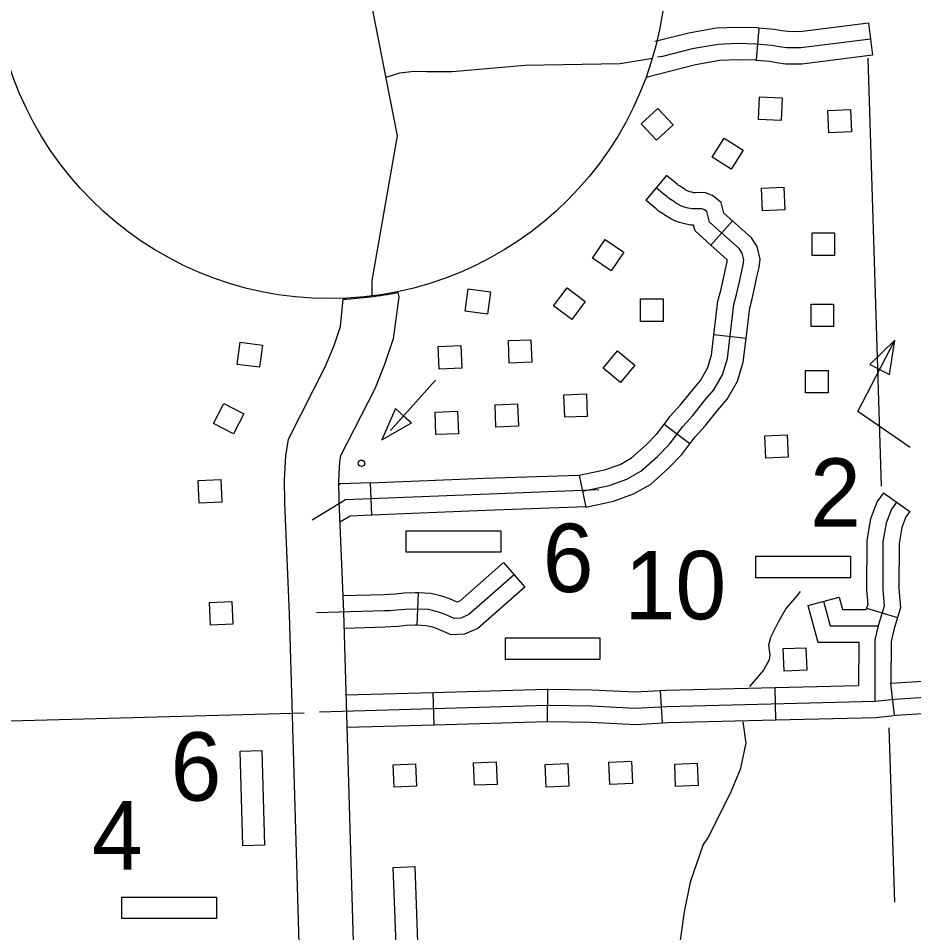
# Model space of a CAD drawing. Extents: x 1671357 to 13005564, y 567358 to 14261451.
# Drawn here: x 12758307.791 to 12758309.175, y 14259944.924 to 14259946.338 of the extents above; entities that cross this region are included whole.
import ezdxf

# ---------------------------------------------------------------- set-up
doc = ezdxf.new("R2010")
doc.units = 0
for name, color, linetype in [('10', 7, 'Continuous'), ('31', 7, 'Continuous'), ('32', 7, 'Continuous'), ('35', 7, 'Continuous'), ('5', 7, 'Continuous'), ('56', 7, 'Continuous'), ('63', 7, 'Continuous')]:
    doc.layers.add(name, color=color, linetype=linetype)

msp = doc.modelspace()

# ---------------------------------------------------------------- linework, layer by layer
at = {"layer": '10'}
for points in [[(12758308.222, 14259946.9436), (12758308.3768, 14259946.1559), (12758308.3377, 14259945.9323), (12758308.3373, 14259945.9085)], [(12758308.3776, 14259945.9139), (12758308.379, 14259945.9071), (12758308.3706, 14259945.8425), (12758308.3573, 14259945.8027), (12758308.3419, 14259945.7651), (12758308.2889, 14259945.6615), (12758308.2876, 14259945.6526), (12758308.2858, 14259945.6232), (12758308.2866, 14259945.5909), (12758308.2937, 14259945.4199), (12758308.3249, 14259944.3463), (12758308.2414, 14259944.3448)], [(12758308.2414, 14259944.3448), (12758308.2103, 14259945.417), (12758308.2031, 14259945.5882), (12758308.2023, 14259945.6248), (12758308.2045, 14259945.6612), (12758308.2084, 14259945.6873), (12758308.2659, 14259945.8), (12758308.279, 14259945.8318), (12758308.2889, 14259945.8613), (12758308.2931, 14259945.9035)]]:
    msp.add_lwpolyline(points, dxfattribs=at)
msp.add_arc((12758308.2659, 14259946.4755), 0.5726, 272.7255, 281.2527, dxfattribs=at)
at = {"layer": '31'}
for p, q in [((12758308.5114, 14259945.6267), (12758308.5114, 14259945.6267)), ((12758308.658, 14259945.6312), (12758308.6684, 14259945.5822)), ((12758308.3373, 14259945.5696), (12758308.3353, 14259945.6197))]:
    msp.add_line(p, q, dxfattribs=at)
for points in [[(12758308.8596, 14259946.0227), (12758308.8552, 14259946.039), (12758308.8518, 14259946.0419), (12758308.8484, 14259946.0431), (12758308.8441, 14259946.0433), (12758308.838, 14259946.0431), (12758308.8327, 14259946.0432), (12758308.8266, 14259946.0443), (12758308.8209, 14259946.0458), (12758308.8165, 14259946.0476), (12758308.8114, 14259946.0501), (12758308.8069, 14259946.0526), (12758308.8052, 14259946.0542), (12758308.8001, 14259946.0573), (12758308.796, 14259946.0598), (12758308.7935, 14259946.0621), (12758308.7873, 14259946.0672), (12758308.7832, 14259946.0707), (12758308.7811, 14259946.0723), (12758308.777, 14259946.0758)], [(12758308.6632, 14259945.6067), (12758308.7043, 14259945.6154), (12758308.7316, 14259945.6253), (12758308.7535, 14259945.6376), (12758308.7789, 14259945.6604), (12758308.7978, 14259945.6796), (12758308.8181, 14259945.7065), (12758308.8337, 14259945.7239), (12758308.8525, 14259945.7472), (12758308.8662, 14259945.7635), (12758308.8795, 14259945.7868), (12758308.8872, 14259945.8116), (12758308.897, 14259945.8953), (12758308.9014, 14259945.9106), (12758308.9059, 14259945.9302), (12758308.9084, 14259945.943), (12758308.9115, 14259945.9569), (12758308.9125, 14259945.9643), (12758308.9101, 14259945.9749), (12758308.9054, 14259945.9817), (12758308.8596, 14259946.0227)], [(12758308.3353, 14259945.6197), (12758308.5114, 14259945.6267)], [(12758308.5114, 14259945.6267), (12758308.658, 14259945.6312)], [(12758308.6885, 14259945.6088), (12758308.2965, 14259945.5931), (12758308.245, 14259945.5621)], [(12758308.3353, 14259945.6197), (12758308.2891, 14259945.6178), (12758308.285, 14259945.6154)], [(12758308.669, 14259945.5823), (12758308.5134, 14259945.5767)], [(12758308.3373, 14259945.5696), (12758308.3039, 14259945.5683), (12758308.2879, 14259945.5587)], [(12758308.5134, 14259945.5767), (12758308.3373, 14259945.5696)]]:
    msp.add_lwpolyline(points, dxfattribs=at)
at = {"layer": '32'}
for p, q in [((12758309.1056, 14259946.3305), (12758309.1118, 14259946.2808)), ((12758308.9358, 14259946.3227), (12758308.9316, 14259946.2728)), ((12758308.895, 14259946.0246), (12758308.8617, 14259945.9872)), ((12758308.9161, 14259945.8426), (12758308.8663, 14259945.8485)), ((12758308.8293, 14259945.6798), (12758308.7892, 14259945.7098)), ((12758309.1285, 14259945.6043), (12758309.1692, 14259945.5752)), ((12758308.5412, 14259945.4962), (12758308.5742, 14259945.4585)), ((12758308.4092, 14259945.4493), (12758308.4072, 14259945.3993)), ((12758309.0115, 14259945.4298), (12758309.0598, 14259945.4429)), ((12758309.1024, 14259945.4257), (12758309.1504, 14259945.4113)), ((12758308.6089, 14259945.2505), (12758308.6095, 14259945.3006)), ((12758308.7867, 14259945.2485), (12758308.7839, 14259945.2985)), ((12758308.9622, 14259945.2531), (12758308.9609, 14259945.3032)), ((12758309.1454, 14259945.2602), (12758309.1401, 14259945.31)), ((12758308.4337, 14259945.2456), (12758308.4323, 14259945.2956))]:
    msp.add_line(p, q, dxfattribs=at)
for points in [[(12758309.1056, 14259946.3305), (12758308.9992, 14259946.3171), (12758308.9806, 14259946.3172), (12758308.9712, 14259946.3184), (12758308.9596, 14259946.3207), (12758308.9358, 14259946.3227)], [(12758308.9358, 14259946.3227), (12758308.9336, 14259946.3229), (12758308.9026, 14259946.3238), (12758308.8701, 14259946.3224), (12758308.8274, 14259946.3149), (12758308.7818, 14259946.3033), (12758308.775, 14259946.3022)], [(12758309.1087, 14259946.3056), (12758309.0007, 14259946.2921), (12758308.9789, 14259946.2922), (12758308.9672, 14259946.2937), (12758308.9561, 14259946.2959), (12758308.9322, 14259946.2979), (12758308.9028, 14259946.2987), (12758308.8728, 14259946.2974), (12758308.8326, 14259946.2904), (12758308.787, 14259946.2788), (12758308.7792, 14259946.2775)], [(12758308.7216, 14259946.2678), (12758308.7712, 14259946.2762)], [(12758308.9316, 14259946.2728), (12758308.9308, 14259946.2729), (12758308.903, 14259946.2736), (12758308.8755, 14259946.2725), (12758308.8379, 14259946.2659), (12758308.7614, 14259946.2464)], [(12758309.1118, 14259946.2808), (12758309.0022, 14259946.267), (12758308.9773, 14259946.2671), (12758308.9631, 14259946.269), (12758308.9525, 14259946.2711), (12758308.9316, 14259946.2728)], [(12758308.3595, 14259946.2466), (12758308.3807, 14259946.2536), (12758308.403, 14259946.2562), (12758308.4218, 14259946.2556), (12758308.4615, 14259946.2558), (12758308.5744, 14259946.2655), (12758308.7216, 14259946.2678)], [(12758308.895, 14259946.0246), (12758308.8819, 14259946.0364), (12758308.8774, 14259946.0532), (12758308.8644, 14259946.064), (12758308.8532, 14259946.068), (12758308.844, 14259946.0684), (12758308.8379, 14259946.0681), (12758308.8353, 14259946.0682), (12758308.832, 14259946.0688), (12758308.8288, 14259946.0696), (12758308.8268, 14259946.0704), (12758308.823, 14259946.0723), (12758308.8218, 14259946.0729), (12758308.8204, 14259946.0742), (12758308.8132, 14259946.0787), (12758308.8112, 14259946.0799), (12758308.81, 14259946.081), (12758308.8034, 14259946.0864), (12758308.7989, 14259946.0902), (12758308.7969, 14259946.0918), (12758308.7932, 14259946.0949), (12758308.761, 14259946.0566)], [(12758308.8617, 14259945.9872), (12758308.8373, 14259946.009), (12758308.8349, 14259946.0181), (12758308.8301, 14259946.0182), (12758308.8213, 14259946.0198), (12758308.813, 14259946.0219), (12758308.8062, 14259946.0247), (12758308.7997, 14259946.0279), (12758308.7921, 14259946.0322), (12758308.79, 14259946.0341), (12758308.787, 14259946.036), (12758308.7808, 14259946.0398), (12758308.777, 14259946.0432), (12758308.7713, 14259946.048), (12758308.7674, 14259946.0513), (12758308.7653, 14259946.0529), (12758308.761, 14259946.0566)], [(12758308.9161, 14259945.8426), (12758308.9217, 14259945.8904), (12758308.9257, 14259945.9043), (12758308.9304, 14259945.925), (12758308.9329, 14259945.9379), (12758308.9362, 14259945.9524), (12758308.938, 14259945.9654), (12758308.9334, 14259945.9851), (12758308.9244, 14259945.9983), (12758308.895, 14259946.0246)], [(12758308.8663, 14259945.8485), (12758308.8724, 14259945.9003), (12758308.8772, 14259945.9169), (12758308.8814, 14259945.9354), (12758308.8839, 14259945.9481), (12758308.8868, 14259945.9613), (12758308.8871, 14259945.9631), (12758308.8867, 14259945.9647), (12758308.8864, 14259945.9651), (12758308.8617, 14259945.9872)], [(12758308.7892, 14259945.7098), (12758308.7987, 14259945.7225), (12758308.8147, 14259945.7402), (12758308.8331, 14259945.7631), (12758308.8455, 14259945.7779), (12758308.8564, 14259945.7968), (12758308.8626, 14259945.8168), (12758308.8663, 14259945.8485)], [(12758308.8293, 14259945.6798), (12758308.8374, 14259945.6906), (12758308.8528, 14259945.7077), (12758308.8718, 14259945.7312), (12758308.8868, 14259945.7491), (12758308.9026, 14259945.7767), (12758308.9118, 14259945.8064), (12758308.9161, 14259945.8426)], [(12758308.658, 14259945.6312), (12758308.6974, 14259945.6396), (12758308.7212, 14259945.6481), (12758308.7388, 14259945.658), (12758308.7616, 14259945.6785), (12758308.7788, 14259945.696), (12758308.7892, 14259945.7098)], [(12758308.6684, 14259945.5822), (12758308.7112, 14259945.5913), (12758308.7421, 14259945.6024), (12758308.7681, 14259945.6171), (12758308.7962, 14259945.6423), (12758308.8168, 14259945.6632), (12758308.8293, 14259945.6798)], [(12758309.1285, 14259945.6043), (12758309.1187, 14259945.5906), (12758309.1086, 14259945.564), (12758309.1027, 14259945.5305), (12758309.1024, 14259945.4543), (12758309.1042, 14259945.4316), (12758309.1024, 14259945.4257)], [(12758309.1488, 14259945.5898), (12758309.1409, 14259945.5787), (12758309.1328, 14259945.5573), (12758309.1277, 14259945.5283), (12758309.1274, 14259945.4553), (12758309.1295, 14259945.4289), (12758309.1204, 14259945.3987), (12758309.1153, 14259945.3771), (12758309.115, 14259945.282)], [(12758309.1692, 14259945.5752), (12758309.1632, 14259945.5668), (12758309.1571, 14259945.5506), (12758309.1527, 14259945.526), (12758309.1525, 14259945.4562), (12758309.1549, 14259945.4262), (12758309.1504, 14259945.4113)], [(12758308.5412, 14259945.4962), (12758308.4738, 14259945.4372), (12758308.4693, 14259945.4352), (12758308.4591, 14259945.4396), (12758308.4459, 14259945.4442), (12758308.4285, 14259945.4486), (12758308.4092, 14259945.4493)], [(12758308.5577, 14259945.4774), (12758308.4874, 14259945.4159), (12758308.475, 14259945.4103), (12758308.4646, 14259945.4099), (12758308.45, 14259945.4163), (12758308.4388, 14259945.4202), (12758308.4249, 14259945.4236), (12758308.4045, 14259945.4245), (12758308.3888, 14259945.4238), (12758308.3762, 14259945.4226), (12758308.3655, 14259945.4218), (12758308.3572, 14259945.4215), (12758308.252, 14259945.4184)], [(12758308.5742, 14259945.4585), (12758308.5011, 14259945.3945), (12758308.4808, 14259945.3855), (12758308.4599, 14259945.3846), (12758308.4408, 14259945.393), (12758308.4316, 14259945.3962), (12758308.4214, 14259945.3987), (12758308.4072, 14259945.3993)], [(12758308.4092, 14259945.4493), (12758308.4045, 14259945.4495), (12758308.3871, 14259945.4488), (12758308.3741, 14259945.4476), (12758308.3641, 14259945.4468), (12758308.3563, 14259945.4465), (12758308.2927, 14259945.4447)], [(12758309.0598, 14259945.4429), (12758309.0651, 14259945.4235), (12758309.1018, 14259945.4237)], [(12758309.0115, 14259945.4298), (12758309.0268, 14259945.3732), (12758309.0903, 14259945.3735)], [(12758309.0356, 14259945.4364), (12758309.0459, 14259945.3983), (12758309.1204, 14259945.3987)], [(12758309.1024, 14259945.4257), (12758309.1018, 14259945.4237)], [(12758309.1504, 14259945.4113), (12758309.1446, 14259945.3922), (12758309.1404, 14259945.3741), (12758309.1401, 14259945.31)], [(12758308.4072, 14259945.3993), (12758308.4045, 14259945.3994), (12758308.3905, 14259945.3988), (12758308.3783, 14259945.3977), (12758308.367, 14259945.3968), (12758308.3581, 14259945.3965), (12758308.2945, 14259945.3946)], [(12758309.0903, 14259945.3735), (12758309.09, 14259945.3064)], [(12758309.1401, 14259945.31), (12758309.2471, 14259945.3166), (12758309.3128, 14259945.3187)], [(12758308.2568, 14259945.2656), (12758308.6083, 14259945.2756), (12758308.6768, 14259945.2748), (12758308.7448, 14259945.2712), (12758308.7938, 14259945.274), (12758309.115, 14259945.282), (12758309.1463, 14259945.2853), (12758309.2483, 14259945.2916), (12758309.7372, 14259945.3076), (12758309.7559, 14259945.308), (12758309.7895, 14259945.3108), (12758309.803, 14259945.308), (12758309.8189, 14259945.3036), (12758309.8413, 14259945.2878), (12758309.8616, 14259945.2666), (12758309.8695, 14259945.2599), (12758309.9451, 14259945.2503)], [(12758308.4323, 14259945.2956), (12758308.6081, 14259945.3006), (12758308.6095, 14259945.3006)], [(12758308.6095, 14259945.3006), (12758308.6776, 14259945.2998), (12758308.7448, 14259945.2963), (12758308.7839, 14259945.2985)], [(12758308.7839, 14259945.2985), (12758308.7928, 14259945.299), (12758308.9609, 14259945.3032)], [(12758308.9609, 14259945.3032), (12758309.09, 14259945.3064)], [(12758308.2975, 14259945.2918), (12758308.4323, 14259945.2956)], [(12758308.9622, 14259945.2531), (12758309.1166, 14259945.257), (12758309.1403, 14259945.2595)], [(12758309.1403, 14259945.2595), (12758309.1484, 14259945.2603), (12758309.229, 14259945.2653)], [(12758308.2989, 14259945.2418), (12758308.4337, 14259945.2456)], [(12758308.4337, 14259945.2456), (12758308.6085, 14259945.2505), (12758308.6089, 14259945.2505)], [(12758308.6089, 14259945.2505), (12758308.676, 14259945.2497), (12758308.7449, 14259945.2462), (12758308.7867, 14259945.2485)], [(12758308.7867, 14259945.2485), (12758308.7948, 14259945.2489), (12758308.9622, 14259945.2531)]]:
    msp.add_lwpolyline(points, dxfattribs=at)
at = {"layer": '35'}
for points in [[(12758308.9998, 14259945.4517), (12758308.9948, 14259945.4451), (12758308.9779, 14259945.4256), (12758308.9652, 14259945.4033), (12758308.9538, 14259945.3807), (12758308.9509, 14259945.3686), (12758308.9526, 14259945.3536), (12758308.9516, 14259945.3458), (12758308.9429, 14259945.3297), (12758308.9214, 14259945.3046)], [(12758308.9113, 14259945.2503), (12758308.9155, 14259945.2171), (12758308.9069, 14259945.1762), (12758308.8917, 14259945.1394), (12758308.8575, 14259945.0717), (12758308.8499, 14259945.0603), (12758308.8297, 14259945.0022), (12758308.8206, 14259944.9563), (12758308.812, 14259944.8974), (12758308.7932, 14259944.8447), (12758308.7796, 14259944.8183), (12758308.746, 14259944.7818)]]:
    msp.add_lwpolyline(points, dxfattribs=at)
at = {"layer": '5'}
for points in [[(12758309.1041, 14259946.2762), (12758309.1251, 14259945.6144)], [(12758307.3044, 14259945.2386), (12758308.2327, 14259945.2639)], [(12758309.137, 14259945.2406), (12758309.1458, 14259944.9713)]]:
    msp.add_lwpolyline(points, dxfattribs=at)
at = {"layer": '56'}
for p, q in [((12758308.4359, 14259945.7784), (12758308.3665, 14259945.7005)), ((12758308.374, 14259945.7344), (12758308.3531, 14259945.6859)), ((12758308.3864, 14259945.7233), (12758308.3664, 14259945.7007)), ((12758308.3864, 14259945.7233), (12758308.374, 14259945.7344)), ((12758308.3864, 14259945.7233), (12758308.3989, 14259945.7122)), ((12758308.3531, 14259945.6859), (12758308.3989, 14259945.7122))]:
    msp.add_line(p, q, dxfattribs=at)
for points in [[(12758308.9355, 14259946.1816), (12758308.9371, 14259946.2163), (12758308.9719, 14259946.2147), (12758308.9703, 14259946.18)], [(12758308.754, 14259946.1749), (12758308.7795, 14259946.1985), (12758308.8032, 14259946.173), (12758308.7777, 14259946.1493)], [(12758309.044, 14259946.1608), (12758309.0426, 14259946.1955), (12758309.0774, 14259946.197), (12758309.0789, 14259946.1623)], [(12758308.8638, 14259946.1231), (12758308.8823, 14259946.1525), (12758308.9118, 14259946.1339), (12758308.8933, 14259946.1045)], [(12758308.9413, 14259946.0403), (12758308.9399, 14259946.075), (12758308.9747, 14259946.0765), (12758308.9761, 14259946.0418)], [(12758309.0181, 14259945.9713), (12758309.0181, 14259946.0061), (12758309.053, 14259946.0061), (12758309.053, 14259945.9713)], [(12758308.6787, 14259945.9671), (12758308.6984, 14259945.9957), (12758308.7271, 14259945.976), (12758308.7074, 14259945.9473)], [(12758308.4818, 14259945.8849), (12758308.4864, 14259945.9194), (12758308.521, 14259945.9148), (12758308.5164, 14259945.8803)], [(12758308.6186, 14259945.8932), (12758308.6395, 14259945.921), (12758308.6674, 14259945.9), (12758308.6465, 14259945.8722)], [(12758308.753, 14259945.8692), (12758308.753, 14259945.9039), (12758308.7879, 14259945.9039), (12758308.7879, 14259945.8692)], [(12758309.0166, 14259945.8614), (12758309.0166, 14259945.8961), (12758309.0514, 14259945.8961), (12758309.0514, 14259945.8614)], [(12758308.1293, 14259945.8028), (12758308.1339, 14259945.8372), (12758308.1685, 14259945.8326), (12758308.1639, 14259945.7982)], [(12758308.55, 14259945.8048), (12758308.5486, 14259945.8395), (12758308.5834, 14259945.8409), (12758308.5848, 14259945.8062)], [(12758309.1075, 14259945.8026), (12758309.1378, 14259945.787), (12758309.1461, 14259945.8402)], [(12758308.4417, 14259945.7956), (12758308.4402, 14259945.8303), (12758308.4751, 14259945.8318), (12758308.4765, 14259945.7971)], [(12758308.6953, 14259945.7969), (12758308.7175, 14259945.8237), (12758308.7443, 14259945.8014), (12758308.7221, 14259945.7747)], [(12758309.008, 14259945.7588), (12758309.008, 14259945.7935), (12758309.0428, 14259945.7935), (12758309.0428, 14259945.7588)], [(12758308.6358, 14259945.721), (12758308.6344, 14259945.7557), (12758308.6692, 14259945.7571), (12758308.6706, 14259945.7224)], [(12758308.0927, 14259945.7115), (12758308.1088, 14259945.7423), (12758308.1397, 14259945.7262), (12758308.1236, 14259945.6954)], [(12758308.5293, 14259945.7055), (12758308.5279, 14259945.7402), (12758308.5627, 14259945.7417), (12758308.5642, 14259945.707)], [(12758308.4366, 14259945.6942), (12758308.4352, 14259945.7289), (12758308.47, 14259945.7303), (12758308.4714, 14259945.6956)], [(12758308.9464, 14259945.6576), (12758308.945, 14259945.6924), (12758308.9798, 14259945.6938), (12758308.9812, 14259945.6591)], [(12758308.0706, 14259945.5884), (12758308.0692, 14259945.6231), (12758308.104, 14259945.6246), (12758308.1054, 14259945.5899)], [(12758308.3906, 14259945.5122), (12758308.3906, 14259945.5456), (12758308.5367, 14259945.5456), (12758308.5367, 14259945.5122)], [(12758308.9314, 14259945.4729), (12758308.9314, 14259945.5063), (12758309.0775, 14259945.5063), (12758309.0775, 14259945.4729)], [(12758308.0878, 14259945.3997), (12758308.0864, 14259945.4344), (12758308.1212, 14259945.4359), (12758308.1226, 14259945.4011)], [(12758308.5439, 14259945.3467), (12758308.5439, 14259945.3801), (12758308.69, 14259945.3801), (12758308.69, 14259945.3467)], [(12758308.9751, 14259945.3284), (12758308.9737, 14259945.3632), (12758309.0085, 14259945.3646), (12758309.01, 14259945.3299)], [(12758308.1341, 14259945.2046), (12758308.1675, 14259945.2055), (12758308.1715, 14259945.0595), (12758308.1381, 14259945.0585)], [(12758308.3718, 14259945.1491), (12758308.3704, 14259945.1838), (12758308.4052, 14259945.1853), (12758308.4066, 14259945.1505)], [(12758308.4961, 14259945.1519), (12758308.4947, 14259945.1866), (12758308.5295, 14259945.1881), (12758308.531, 14259945.1533)], [(12758308.607, 14259945.1493), (12758308.6056, 14259945.184), (12758308.6404, 14259945.1854), (12758308.6418, 14259945.1507)], [(12758308.7055, 14259945.153), (12758308.704, 14259945.1878), (12758308.7389, 14259945.1892), (12758308.7403, 14259945.1545)], [(12758308.8072, 14259945.15), (12758308.8057, 14259945.1847), (12758308.8406, 14259945.1862), (12758308.842, 14259945.1515)], [(12758308.3705, 14259945.0249), (12758308.4038, 14259945.0262), (12758308.4093, 14259944.8802), (12758308.376, 14259944.8789)], [(12758307.9511, 14259944.9458), (12758307.9511, 14259944.9791), (12758308.0972, 14259944.9791), (12758308.0972, 14259944.9458)]]:
    msp.add_lwpolyline(points, close=True, dxfattribs=at)
msp.add_lwpolyline([(12758309.1698, 14259945.6744), (12758309.0891, 14259945.7297), (12758309.1461, 14259945.8402)], dxfattribs=at)
msp.add_circle((12758308.3213, 14259945.6498), 0.00501, dxfattribs=at)
at = {"layer": '63'}
msp.add_circle((12758308.2722, 14259946.4252), 0.5208, dxfattribs=at)

# ---------------------------------------------------------------- texts
at = {"layer": '56'}
for s, height, p in [('2', 0.1058, (12758309.015, 14259945.5516)), ('6', 0.1058, (12758308.6016, 14259945.4507)), ('10', 0.10577, (12758308.7281, 14259945.4086)), ('6', 0.1058, (12758308.0262, 14259945.1282)), ('4', 0.1058, (12758307.9046, 14259945.0217))]:
    msp.add_text(s, height=height, dxfattribs=at).set_placement(p)

doc.saveas('drawing.dxf')
